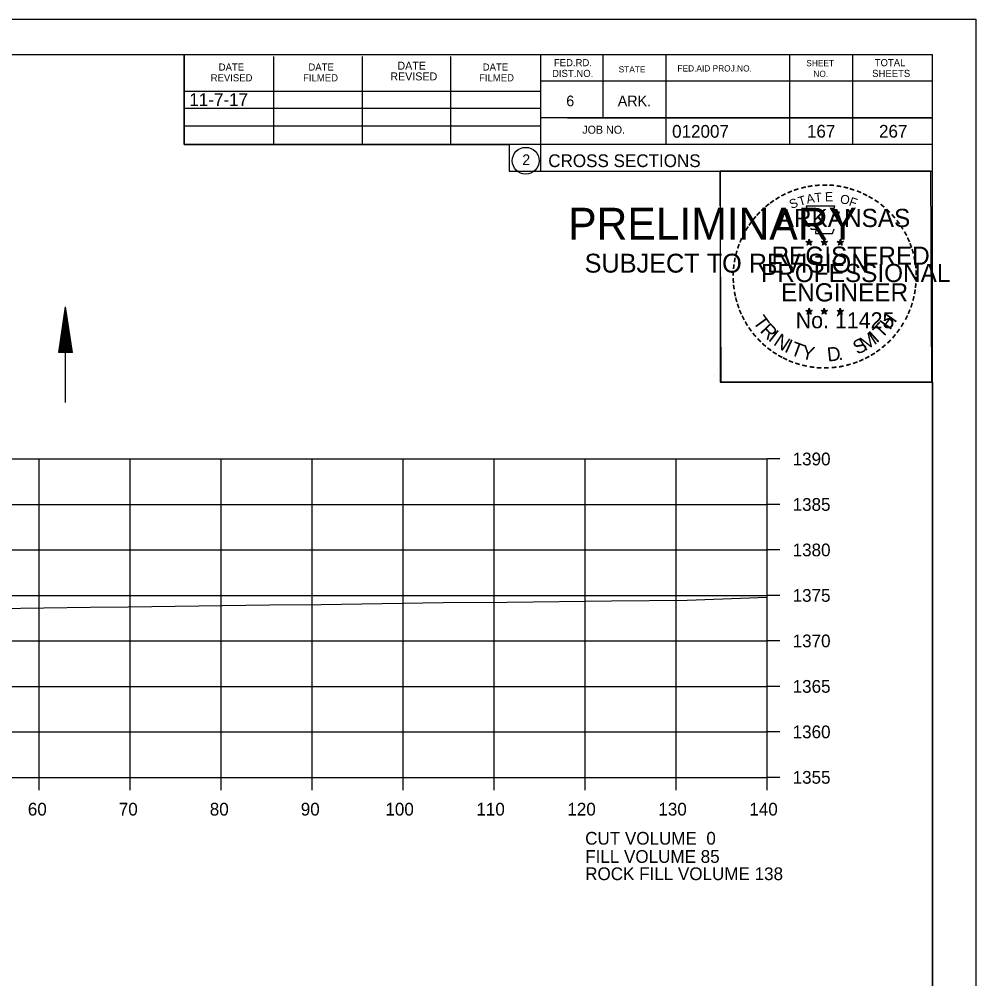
# Model space of a CAD drawing. Extents: x 1374311 to 1383814, y 384102 to 406278.
# Drawn here: x 1381686.5 to 1381791.6, y 388272.5 to 388378 of the extents above; entities that cross this region are included whole.
import ezdxf

# ---------------------------------------------------------------- set-up
doc = ezdxf.new("R2010")
doc.units = 0
for name, color, linetype in [('R_Axis', 7, 'Continuous'), ('R_Axis Annot', 7, 'Continuous'), ('R_Border', 7, 'Continuous'), ('R_Border PE', 7, 'Continuous'), ('R_Border Prem', 7, 'Continuous'), ('R_Draft', 7, 'Continuous'), ('R_Exist Surface', 7, 'Continuous'), ('R_Fin Surface', 7, 'Continuous'), ('R_Grid', 7, 'Continuous'), ('R_No Plot', 7, 'Continuous'), ('R_Water', 7, 'Continuous')]:
    doc.layers.add(name, color=color, linetype=linetype)

msp = doc.modelspace()

# ---------------------------------------------------------------- linework, layer by layer
at = {"layer": 'R_Axis'}
for p, q in [((1381768.66, 388294.67), (1381768.66, 388329.67)), ((1381770.06, 388329.67), (1381768.66, 388329.67)), ((1381770.06, 388324.67), (1381768.66, 388324.67)), ((1381770.06, 388319.67), (1381768.66, 388319.67)), ((1381770.06, 388314.67), (1381768.66, 388314.67)), ((1381770.06, 388309.67), (1381768.66, 388309.67)), ((1381770.06, 388304.67), (1381768.66, 388304.67)), ((1381770.06, 388299.67), (1381768.66, 388299.67)), ((1381488.66, 388294.67), (1381768.66, 388294.67)), ((1381688.66, 388293.27), (1381688.66, 388294.67)), ((1381698.66, 388293.27), (1381698.66, 388294.67)), ((1381708.66, 388293.27), (1381708.66, 388294.67)), ((1381718.66, 388293.27), (1381718.66, 388294.67)), ((1381728.66, 388293.27), (1381728.66, 388294.67)), ((1381738.66, 388293.27), (1381738.66, 388294.67)), ((1381748.66, 388293.27), (1381748.66, 388294.67)), ((1381758.66, 388293.27), (1381758.66, 388294.67)), ((1381768.66, 388293.27), (1381768.66, 388294.67)), ((1381770.06, 388294.67), (1381768.66, 388294.67))]:
    msp.add_line(p, q, dxfattribs=at)
at = {"layer": 'R_Border'}
for p, q in [((1381470.66, 388374.13), (1381786.84, 388374.13)), ((1381704.58, 388364.25), (1381704.58, 388374.13)), ((1381714.44, 388364.25), (1381714.44, 388373.93)), ((1381724.2, 388364.25), (1381724.2, 388373.93)), ((1381733.88, 388364.25), (1381733.88, 388373.93)), ((1381743.74, 388374.13), (1381743.74, 388361.33)), ((1381750.58, 388374.13), (1381750.58, 388367.19)), ((1381757.52, 388374.13), (1381757.52, 388364.25)), ((1381771.1, 388374.13), (1381771.1, 388364.25)), ((1381778.04, 388374.13), (1381778.04, 388364.25)), ((1381786.84, 388168.67), (1381786.84, 388374.13)), ((1381786.84, 388371.19), (1381743.74, 388371.19)), ((1381786.84, 388371.21), (1381786.84, 388371.21)), ((1381704.58, 388370.11), (1381743.74, 388370.11)), ((1381704.58, 388368.25), (1381743.74, 388368.25)), ((1381786.84, 388367.19), (1381743.74, 388367.19)), ((1381746.7, 388367.19), (1381786.84, 388367.19)), ((1381704.58, 388364.25), (1381704.58, 388366.31)), ((1381704.58, 388366.31), (1381743.74, 388366.31)), ((1381786.84, 388364.25), (1381704.58, 388364.25)), ((1381743.74, 388361.33), (1381786.84, 388361.33))]:
    msp.add_line(p, q, dxfattribs=at)
msp.add_circle((1381742.12, 388362.46), 1.47, dxfattribs=at)
at = {"layer": 'R_Border PE'}
for p, q in [((1381772.92, 388353.58), (1381773.27, 388353.47)), ((1381772.92, 388353.58), (1381773.18, 388353.54)), ((1381772.92, 388353.58), (1381773.16, 388353.46)), ((1381773.06, 388353.17), (1381773.27, 388353.47)), ((1381773.06, 388353.17), (1381773.18, 388353.42)), ((1381773.06, 388353.17), (1381773.27, 388353.39)), ((1381773.27, 388353.84), (1381773.23, 388353.58)), ((1381773.27, 388353.47), (1381773.27, 388353.84)), ((1381773.27, 388353.84), (1381773.32, 388353.59)), ((1381773.62, 388353.58), (1381773.27, 388353.47)), ((1381773.48, 388353.17), (1381773.27, 388353.47)), ((1381773.48, 388353.17), (1381773.27, 388353.39)), ((1381773.62, 388353.58), (1381773.33, 388353.53)), ((1381773.48, 388353.17), (1381773.35, 388353.46)), ((1381773.62, 388353.58), (1381773.41, 388353.48)), ((1381774.59, 388353.58), (1381774.94, 388353.47)), ((1381774.59, 388353.58), (1381774.85, 388353.54)), ((1381774.59, 388353.58), (1381774.83, 388353.46)), ((1381774.73, 388353.17), (1381774.94, 388353.47)), ((1381774.73, 388353.17), (1381774.85, 388353.42)), ((1381774.73, 388353.17), (1381774.94, 388353.39)), ((1381774.94, 388353.84), (1381774.9, 388353.58)), ((1381774.94, 388353.47), (1381774.94, 388353.84)), ((1381774.94, 388353.84), (1381774.99, 388353.59)), ((1381775.29, 388353.58), (1381774.94, 388353.47)), ((1381775.15, 388353.17), (1381774.94, 388353.47)), ((1381775.15, 388353.17), (1381774.94, 388353.39)), ((1381775.29, 388353.58), (1381775, 388353.53)), ((1381775.15, 388353.17), (1381775.02, 388353.46)), ((1381775.29, 388353.58), (1381775.08, 388353.48)), ((1381776.36, 388353.57), (1381776.71, 388353.46)), ((1381776.36, 388353.57), (1381776.61, 388353.52)), ((1381776.36, 388353.57), (1381776.59, 388353.45)), ((1381776.49, 388353.16), (1381776.71, 388353.46)), ((1381776.49, 388353.16), (1381776.62, 388353.41)), ((1381776.49, 388353.16), (1381776.7, 388353.38)), ((1381776.71, 388353.82), (1381776.66, 388353.57)), ((1381776.92, 388353.16), (1381776.7, 388353.38)), ((1381776.71, 388353.46), (1381776.71, 388353.82)), ((1381776.71, 388353.82), (1381776.75, 388353.57)), ((1381777.05, 388353.57), (1381776.71, 388353.46)), ((1381776.92, 388353.16), (1381776.71, 388353.46)), ((1381777.05, 388353.57), (1381776.77, 388353.52)), ((1381776.92, 388353.16), (1381776.78, 388353.45)), ((1381777.05, 388353.57), (1381776.85, 388353.47)), ((1381772.92, 388346.01), (1381773.27, 388345.9)), ((1381772.92, 388346.01), (1381773.17, 388345.96)), ((1381772.92, 388346.01), (1381773.16, 388345.89)), ((1381773.27, 388346.26), (1381773.23, 388346.01)), ((1381773.27, 388345.9), (1381773.27, 388346.26)), ((1381773.27, 388346.26), (1381773.32, 388346.01)), ((1381773.61, 388346.01), (1381773.27, 388345.9)), ((1381773.61, 388346.01), (1381773.33, 388345.96)), ((1381773.61, 388346.01), (1381773.41, 388345.91)), ((1381774.59, 388346.01), (1381774.94, 388345.9)), ((1381774.59, 388346.01), (1381774.84, 388345.96)), ((1381774.59, 388346.01), (1381774.82, 388345.89)), ((1381774.94, 388346.26), (1381774.9, 388346.01)), ((1381774.94, 388345.9), (1381774.94, 388346.26)), ((1381774.94, 388346.26), (1381774.99, 388346.01)), ((1381775.28, 388346.01), (1381774.94, 388345.9)), ((1381775.28, 388346.01), (1381775, 388345.96)), ((1381775.28, 388346.01), (1381775.08, 388345.91)), ((1381776.35, 388346), (1381776.7, 388345.89)), ((1381776.35, 388346), (1381776.61, 388345.95)), ((1381776.35, 388346), (1381776.59, 388345.88)), ((1381776.7, 388346.25), (1381776.66, 388346)), ((1381776.7, 388345.89), (1381776.7, 388346.25)), ((1381776.7, 388346.25), (1381776.75, 388346)), ((1381777.05, 388346), (1381776.7, 388345.89)), ((1381777.05, 388346), (1381776.76, 388345.95)), ((1381777.05, 388346), (1381776.85, 388345.9)), ((1381773.05, 388345.6), (1381773.27, 388345.9)), ((1381773.05, 388345.6), (1381773.18, 388345.84)), ((1381773.05, 388345.6), (1381773.27, 388345.82)), ((1381773.48, 388345.6), (1381773.27, 388345.9)), ((1381773.48, 388345.6), (1381773.27, 388345.81)), ((1381773.48, 388345.6), (1381773.34, 388345.89)), ((1381774.72, 388345.6), (1381774.94, 388345.9)), ((1381774.72, 388345.6), (1381774.85, 388345.84)), ((1381774.72, 388345.6), (1381774.93, 388345.82)), ((1381775.15, 388345.6), (1381774.93, 388345.81)), ((1381775.15, 388345.6), (1381774.94, 388345.9)), ((1381775.15, 388345.6), (1381775.01, 388345.89)), ((1381776.49, 388345.59), (1381776.7, 388345.89)), ((1381776.49, 388345.59), (1381776.61, 388345.83)), ((1381776.49, 388345.59), (1381776.7, 388345.81)), ((1381776.92, 388345.59), (1381776.7, 388345.89)), ((1381776.92, 388345.59), (1381776.7, 388345.8)), ((1381776.92, 388345.59), (1381776.78, 388345.88))]:
    msp.add_line(p, q, dxfattribs=at)
for points in [[(1381772.96, 388357.46), (1381773.23, 388356.63)], [(1381776.47, 388356.54), (1381776.62, 388356.82), (1381775.93, 388356.8), (1381776.08, 388357.46), (1381772.96, 388357.46)], [(1381773.46, 388355.04), (1381773.46, 388354.95), (1381774.02, 388354.93), (1381773.96, 388354.46), (1381775.83, 388354.46), (1381776.04, 388354.99)], [(1381773.27, 388353.84), (1381773.48, 388353.17), (1381772.92, 388353.58), (1381773.62, 388353.58), (1381773.06, 388353.17), (1381773.27, 388353.84)], [(1381774.94, 388353.84), (1381775.15, 388353.17), (1381774.59, 388353.58), (1381775.29, 388353.58), (1381774.73, 388353.17), (1381774.94, 388353.84)], [(1381776.71, 388353.82), (1381776.92, 388353.16), (1381776.36, 388353.57), (1381777.05, 388353.57), (1381776.49, 388353.16), (1381776.71, 388353.82)], [(1381773.27, 388346.26), (1381773.48, 388345.6), (1381772.92, 388346.01), (1381773.61, 388346.01), (1381773.05, 388345.6), (1381773.27, 388346.26)], [(1381774.94, 388346.26), (1381775.15, 388345.6), (1381774.59, 388346.01), (1381775.28, 388346.01), (1381774.72, 388345.6), (1381774.94, 388346.26)], [(1381776.7, 388346.25), (1381776.92, 388345.59), (1381776.35, 388346), (1381777.05, 388346), (1381776.49, 388345.59), (1381776.7, 388346.25)]]:
    msp.add_lwpolyline(points, dxfattribs=at)
for centre, radius in [((1381773.27, 388353.47), 0.172), ((1381773.27, 388353.47), 0.145), ((1381773.27, 388353.47), 0.116), ((1381773.27, 388353.47), 0.0991), ((1381773.27, 388353.47), 0.0747), ((1381773.27, 388353.47), 0.0495), ((1381773.27, 388353.47), 0.0296), ((1381774.94, 388353.47), 0.172), ((1381774.94, 388353.47), 0.145), ((1381774.94, 388353.47), 0.116), ((1381774.94, 388353.47), 0.0991), ((1381774.94, 388353.47), 0.0747), ((1381774.94, 388353.47), 0.0495), ((1381774.94, 388353.47), 0.0296), ((1381776.7, 388353.46), 0.172), ((1381776.7, 388353.46), 0.145), ((1381776.7, 388353.46), 0.116), ((1381776.7, 388353.46), 0.0991), ((1381776.7, 388353.46), 0.0747), ((1381776.7, 388353.46), 0.0495), ((1381776.7, 388353.46), 0.0296), ((1381773.27, 388345.9), 0.172), ((1381773.27, 388345.9), 0.145), ((1381773.27, 388345.9), 0.116), ((1381773.27, 388345.9), 0.0991), ((1381774.94, 388345.9), 0.172), ((1381774.94, 388345.9), 0.145), ((1381774.94, 388345.9), 0.116), ((1381774.94, 388345.9), 0.0991), ((1381776.7, 388345.89), 0.172), ((1381776.7, 388345.89), 0.145), ((1381776.7, 388345.89), 0.116), ((1381776.7, 388345.89), 0.0991), ((1381773.27, 388345.9), 0.0747), ((1381773.27, 388345.9), 0.0495), ((1381773.27, 388345.9), 0.0296), ((1381774.94, 388345.9), 0.0747), ((1381774.94, 388345.9), 0.0495), ((1381774.94, 388345.9), 0.0296), ((1381776.7, 388345.89), 0.0747), ((1381776.7, 388345.89), 0.0495), ((1381776.7, 388345.89), 0.0296)]:
    msp.add_circle(centre, radius, dxfattribs=at)
at = {"layer": 'R_Draft'}
for p, q in [((1381690.8, 388341.39), (1381691.55, 388346.39)), ((1381692.3, 388341.39), (1381691.55, 388346.39)), ((1381690.92, 388341.39), (1381691.55, 388345.55)), ((1381692.17, 388341.39), (1381691.55, 388345.55)), ((1381691.05, 388341.39), (1381691.55, 388344.69)), ((1381692.05, 388341.39), (1381691.55, 388344.69)), ((1381691.18, 388341.39), (1381691.55, 388343.86)), ((1381691.3, 388341.39), (1381691.55, 388343.01)), ((1381691.92, 388341.39), (1381691.55, 388343.86)), ((1381691.79, 388341.39), (1381691.55, 388343.01)), ((1381691.43, 388341.39), (1381691.55, 388342.18)), ((1381691.67, 388341.39), (1381691.55, 388342.18)), ((1381692.3, 388341.39), (1381690.8, 388341.39))]:
    msp.add_line(p, q, dxfattribs=at)
at = {"layer": 'R_Exist Surface'}
msp.add_lwpolyline([(1381552.65, 388311.45), (1381581.4, 388311.86), (1381582.4, 388311.88), (1381583.09, 388311.89), (1381583.22, 388311.89), (1381586.34, 388311.93), (1381619, 388312.47), (1381635.92, 388312.59), (1381638.16, 388312.61), (1381638.36, 388312.62), (1381651.13, 388312.77), (1381657.71, 388312.88), (1381659.25, 388312.9), (1381676.09, 388313.12), (1381678.94, 388313.16), (1381694.25, 388313.37), (1381698.44, 388313.4), (1381713.97, 388313.64), (1381719.63, 388313.68), (1381733.06, 388313.88), (1381740.08, 388313.93), (1381751.56, 388314.09), (1381759.85, 388314.15), (1381768.66, 388314.47)], dxfattribs=at)
at = {"layer": 'R_Grid'}
for p, q in [((1381488.66, 388329.67), (1381768.66, 388329.67)), ((1381688.66, 388294.67), (1381688.66, 388329.67)), ((1381698.66, 388294.67), (1381698.66, 388329.67)), ((1381708.66, 388294.67), (1381708.66, 388329.67)), ((1381718.66, 388294.67), (1381718.66, 388329.67)), ((1381728.66, 388294.67), (1381728.66, 388329.67)), ((1381738.66, 388294.67), (1381738.66, 388329.67)), ((1381748.66, 388294.67), (1381748.66, 388329.67)), ((1381758.66, 388294.67), (1381758.66, 388329.67)), ((1381768.66, 388294.67), (1381768.66, 388329.67)), ((1381488.66, 388324.67), (1381768.66, 388324.67)), ((1381488.66, 388319.67), (1381768.66, 388319.67)), ((1381488.66, 388314.67), (1381768.66, 388314.67)), ((1381488.66, 388309.67), (1381768.66, 388309.67)), ((1381488.66, 388304.67), (1381768.66, 388304.67)), ((1381488.66, 388299.67), (1381768.66, 388299.67)), ((1381488.66, 388294.67), (1381768.66, 388294.67))]:
    msp.add_line(p, q, dxfattribs=at)
at = {"layer": 'R_No Plot'}
for p, q in [((1381458.26, 388378.02), (1381791.59, 388378.02)), ((1381762.87, 388338.87), (1381762.87, 388338.87))]:
    msp.add_line(p, q, dxfattribs=at)
for points in [[(1381458.25, 388378.02), (1381791.59, 388378.02), (1381791.59, 388164.68), (1381458.25, 388164.68)], [(1381704.58, 388374.13), (1381704.58, 388364.25), (1381740.31, 388364.25), (1381740.31, 388361.33), (1381763.51, 388361.33), (1381763.51, 388338.11), (1381786.84, 388338.11), (1381786.84, 388168.67), (1381470.66, 388168.67), (1381470.66, 388374.13)], [(1381763.51, 388361.36), (1381786.61, 388361.36), (1381786.72, 388338.11), (1381763.62, 388338.11)]]:
    msp.add_lwpolyline(points, close=True, dxfattribs=at)
at = {"layer": 'R_Water'}
msp.add_line((1381691.55, 388335.88), (1381691.55, 388346.39), dxfattribs=at)

# ---------------------------------------------------------------- texts
at = {"layer": 'R_Axis Annot'}
for s, p in [('1390', (1381771.46, 388328.97)), ('1385', (1381771.46, 388323.97)), ('1380', (1381771.46, 388318.97)), ('1375', (1381771.46, 388313.97)), ('1370', (1381771.46, 388308.97)), ('1365', (1381771.46, 388303.97)), ('1360', (1381771.46, 388298.97)), ('1355', (1381771.46, 388293.97)), ('60', (1381687.4, 388290.47)), ('70', (1381697.4, 388290.47)), ('80', (1381707.4, 388290.47)), ('90', (1381717.4, 388290.47)), ('100', (1381726.7, 388290.47)), ('110', (1381736.7, 388290.47)), ('120', (1381746.7, 388290.47)), ('130', (1381756.7, 388290.47)), ('140', (1381766.7, 388290.47)), ('CUT VOLUME  0', (1381748.66, 388287.27)), ('FILL VOLUME 85', (1381748.66, 388285.27)), ('ROCK FILL VOLUME 138', (1381748.66, 388283.37))]:
    msp.add_text(s, height=1.4, dxfattribs=at).set_placement(p)
at = {"layer": 'R_Border'}
for s, height, p in [('FED.RD.', 0.782, (1381745.22, 388372.85)), ('SHEET', 0.684, (1381772.96, 388372.85)), ('TOTAL', 0.782, (1381780.48, 388372.85)), ('DATE', 0.782, (1381708.38, 388372.37)), ('DATE', 0.782, (1381718.24, 388372.37)), ('DATE', 0.879, (1381728.02, 388372.47)), ('DATE', 0.782, (1381737.4, 388372.37)), ('DIST.NO.', 0.782, (1381745.02, 388371.67)), ('STATE', 0.684, (1381752.34, 388372.17)), ('FED.AID PROJ.NO.', 0.684, (1381758.8, 388372.27)), ('NO.', 0.684, (1381773.74, 388371.67)), ('SHEETS', 0.782, (1381780.2, 388371.67)), ('REVISED', 0.782, (1381707.5, 388371.19)), ('FILMED', 0.782, (1381717.66, 388371.19)), ('REVISED', 0.879, (1381727.24, 388371.29)), ('FILMED', 0.782, (1381737, 388371.19)), ('6', 1.17, (1381746.58, 388368.45)), ('ARK.', 1.172, (1381752.24, 388368.45)), ('JOB NO.', 0.879, (1381748.34, 388365.43)), ('012007', 1.4, (1381758.21, 388364.99)), ('2', 1.17, (1381741.74, 388361.98)), ('CROSS SECTIONS', 1.4, (1381744.6, 388361.76))]:
    msp.add_text(s, height=height, rotation=360, dxfattribs=at).set_placement(p)
at = {"layer": 'R_Border PE'}
for s, height, rotation, p in [('-', 1.6, 10.2193, (1381773.14, 388358.99)), ('-', 1.6, 5.8968, (1381773.87, 388359.1)), ('-', 1.6, 0.1862, (1381774.64, 388359.17)), ('-', 1.6, 357.743, (1381775.36, 388359.16)), ('-', 1.6, 352.1617, (1381776.11, 388359.1)), ('-', 1.6, 28.7918, (1381770.44, 388358)), ('-', 1.6, 24.3072, (1381771.08, 388358.32)), ('-', 1.6, 19.1761, (1381771.71, 388358.59)), ('T', 1, 16.4036, (1381772.23, 388357.47)), ('-', 1.6, 13.6301, (1381772.46, 388358.83)), ('A', 1, 11.2132, (1381773.06, 388357.72)), ('T', 1, 6.0228, (1381773.91, 388357.89)), ('E', 1, 0.8323, (1381775.01, 388358)), ('O', 1, 350.4515, (1381776.62, 388357.79)), ('-', 1.6, 347.2049, (1381776.83, 388358.99)), ('-', 1.6, 342.3362, (1381777.46, 388358.83)), ('-', 1.6, 337.8551, (1381778.2, 388358.61)), ('-', 1.6, 334.1211, (1381778.83, 388358.34)), ('-', 1.6, 38.9507, (1381768.79, 388356.86)), ('-', 1.6, 36.2317, (1381769.27, 388357.24)), ('-', 1.6, 34.0636, (1381769.85, 388357.63)), ('S', 1, 21.594, (1381771.32, 388357.14)), ('F', 1, 340.0707, (1381777.57, 388357.56)), ('-', 1.6, 329.6409, (1381779.41, 388358.06)), ('-', 1.6, 325.8627, (1381780.05, 388357.7)), ('-', 1.6, 320.5297, (1381780.66, 388357.27)), ('-', 1.6, 48.423, (1381767.91, 388355.96)), ('-', 1.6, 42.9622, (1381768.36, 388356.44)), ('ARKANSAS', 2, 360, (1381769.82, 388355.17)), ('-', 1.6, 315.5786, (1381781.26, 388356.78)), ('-', 1.6, 309.8797, (1381781.83, 388356.23)), ('-', 1.6, 54.2325, (1381767.1, 388354.91)), ('-', 1.6, 50.6142, (1381767.51, 388355.48)), ('-', 1.6, 306.6522, (1381782.35, 388355.63)), ('-', 1.6, 62.8713, (1381766.46, 388353.77)), ('-', 1.6, 58.0706, (1381766.77, 388354.38)), ('-', 1.4, 303.6753, (1381782.84, 388355.06)), ('-', 1.6, 299.6684, (1381783.16, 388354.45)), ('-', 1.6, 67.7743, (1381766.2, 388353.16)), ('DWB', 0.01, 360, (1381773.26, 388353.47)), ('DWB', 0.01, 360, (1381774.93, 388353.47)), ('DWB', 0.01, 360, (1381776.69, 388353.45)), ('-', 1.6, 294.6628, (1381783.48, 388353.84)), ('-', 1.6, 290.5728, (1381783.74, 388353.27)), ('-', 1.6, 75.461, (1381765.78, 388351.81)), ('-', 1.6, 72.3945, (1381765.98, 388352.53)), ('REGISTERED', 2, 360, (1381769.14, 388351.02)), ('-', 1.6, 285.1233, (1381783.97, 388352.69)), ('-', 1.6, 81.2013, (1381765.65, 388351.1)), ('-', 1.6, 280.5493, (1381784.17, 388351.94)), ('-', 1.6, 89.0622, (1381765.55, 388349.71)), ('-', 1.6, 85.1863, (1381765.57, 388350.41)), ('PROFESSIONAL', 2, 360, (1381767.99, 388349.12)), ('-', 1.6, 276.5962, (1381784.33, 388351.18)), ('-', 1.6, 274.3301, (1381784.39, 388350.45)), ('-', 1.6, 94.1959, (1381765.58, 388348.98)), ('-', 1.6, 269.9407, (1381784.43, 388349.82)), ('-', 1.6, 98.9479, (1381765.66, 388348.32)), ('ENGINEER', 2, 360, (1381770.18, 388346.99)), ('-', 1.6, 260.9953, (1381784.34, 388348.5)), ('-', 1.6, 263.5172, (1381784.41, 388349.16)), ('-', 1.6, 101.7149, (1381765.79, 388347.58)), ('-', 1.6, 105.4578, (1381765.95, 388346.99)), ('-', 1.6, 255.7626, (1381784.23, 388347.82)), ('-', 1.6, 109.0874, (1381766.17, 388346.36)), ('-', 1.6, 114.0643, (1381766.42, 388345.76)), ('-', 1.6, 247.8887, (1381783.82, 388346.43)), ('-', 1.6, 252.8681, (1381784.05, 388347.1)), ('-', 1.6, 115.7289, (1381766.73, 388345.14)), ('T', 1.54, 306.0406, (1381767.03, 388344.74)), ('No. 11425', 1.757, 360, (1381771.8, 388344.04)), ('DWB', 0.01, 360, (1381773.25, 388345.89)), ('DWB', 0.01, 360, (1381774.92, 388345.89)), ('DWB', 0.01, 360, (1381776.69, 388345.88)), ('H', 1.54, 54.6088, (1381782.15, 388343.77)), ('-', 1.6, 244.6197, (1381783.56, 388345.8)), ('-', 1.6, 120.4471, (1381767.08, 388344.56)), ('-', 1.6, 125.8934, (1381767.49, 388344)), ('R', 1.54, 314.005, (1381767.79, 388343.69)), ('T', 1.54, 46.6444, (1381781.26, 388342.83)), ('-', 1.6, 233.8452, (1381782.77, 388344.4)), ('-', 1.6, 239.0712, (1381783.17, 388345.05)), ('-', 1.6, 130.7181, (1381767.95, 388343.44)), ('-', 1.6, 134.2238, (1381768.47, 388342.9)), ('I', 1.54, 321.9694, (1381768.69, 388342.76)), ('N', 1.54, 326.5002, (1381769.26, 388342.28)), ('I', 1.54, 335.3603, (1381770.47, 388341.5)), ('S', 1.54, 26.9312, (1381778.57, 388341.1)), ('M', 1.54, 32.6563, (1381779.41, 388341.5)), ('I', 1.54, 42.1136, (1381780.7, 388342.35)), ('-', 1.6, 225.7653, (1381781.86, 388343.27)), ('-', 1.6, 231.2538, (1381782.34, 388343.83)), ('-', 1.6, 138.9338, (1381768.99, 388342.44)), ('-', 1.6, 144.6463, (1381769.55, 388342.03)), ('T', 1.54, 339.8912, (1381771.13, 388341.17)), ('Y', 1.54, 347.8556, (1381772.34, 388340.73)), ('D', 1.54, 6.3969, (1381775.33, 388340.37)), ('-', 1.6, 215.7363, (1381780.79, 388342.29)), ('-', 1.6, 221.0851, (1381781.33, 388342.76)), ('-', 1.6, 148.0898, (1381770.11, 388341.66)), ('-', 1.6, 151.5704, (1381770.69, 388341.33)), ('-', 1.6, 154.6002, (1381771.21, 388341.09)), ('.', 1.54, 13.7642, (1381776.52, 388340.49)), ('-', 1.6, 204.2516, (1381779.07, 388341.23)), ('-', 1.6, 207.3568, (1381779.69, 388341.55)), ('-', 1.6, 212.2491, (1381780.25, 388341.9)), ('-', 1.6, 158.5612, (1381771.83, 388340.83)), ('-', 1.6, 162.7983, (1381772.52, 388340.62)), ('-', 1.6, 167.5555, (1381773.24, 388340.46)), ('-', 1.6, 173.1155, (1381774.01, 388340.35)), ('-', 1.6, 176.5183, (1381774.76, 388340.29)), ('-', 1.6, 181.5918, (1381775.5, 388340.31)), ('-', 1.6, 185.8167, (1381776.31, 388340.39)), ('-', 1.6, 191.2858, (1381777.04, 388340.52)), ('-', 1.6, 195.4743, (1381777.77, 388340.72)), ('-', 1.6, 200.7184, (1381778.45, 388340.96))]:
    msp.add_text(s, height=height, rotation=rotation, dxfattribs=at).set_placement(p)
at = {"layer": 'R_Border Prem'}
for s, height, p in [('PRELIMINARY', 3.5, (1381746.79, 388353.79)), ('DWB', 0.01, (1381747.53, 388355.64)), ('SUBJECT TO REVISION', 2.0751, (1381748.6, 388350.16))]:
    msp.add_text(s, height=height, rotation=360, dxfattribs=at).set_placement(p)
at = {"layer": 'R_Fin Surface'}
msp.add_text('11-7-17', height=1.4, dxfattribs=at).set_placement((1381705.15, 388368.48))
at = {"layer": 'R_Water'}
for s, p in [('167', (1381773.03, 388365)), ('267', (1381780.95, 388365))]:
    msp.add_text(s, height=1.4, rotation=360, dxfattribs=at).set_placement(p)

doc.saveas('drawing.dxf')
